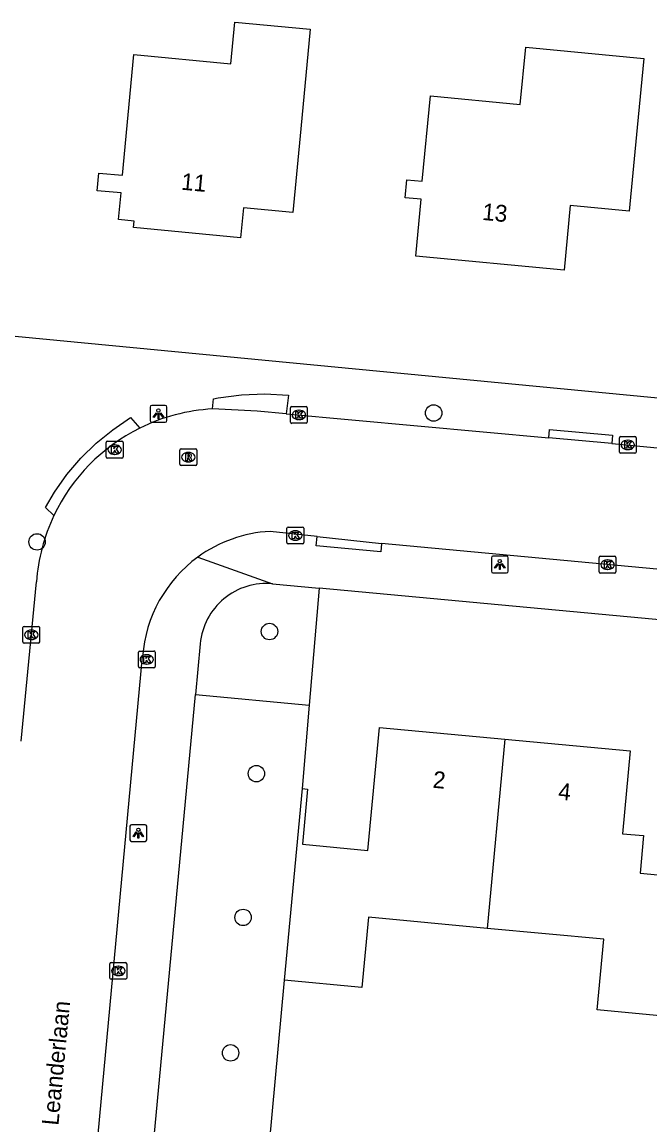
# Model space of a CAD drawing. Extents: x 162186 to 163152, y 385513 to 386513.
# Drawn here: x 162330 to 162367.4, y 385764.2 to 385829.9 of the extents above; entities that cross this region are included whole.
import ezdxf

# ---------------------------------------------------------------- set-up
doc = ezdxf.new("R2010")
doc.units = 0
for name, color, linetype in [('IMGEO_Boom', 7, 'Continuous'), ('IMGEO_Groenvoorziening', 7, 'Continuous'), ('IMGEO_Kolk', 7, 'Continuous'), ('IMGEO_Lichtpunt', 7, 'Continuous'), ('IMGEO_Openbare_ruimte_label', 7, 'Continuous'), ('IMGEO_Pand', 7, 'Continuous'), ('IMGEO_Pand_nummerreeks', 7, 'Continuous'), ('IMGEO_Rijbaan_lokaal_open', 7, 'Continuous'), ('IMGEO_Rioolput', 7, 'Continuous'), ('IMGEO_Voetpad_open', 7, 'Continuous')]:
    doc.layers.add(name, color=color, linetype=linetype)

msp = doc.modelspace()

# ---------------------------------------------------------------- linework, layer by layer
at = {"layer": 'IMGEO_Boom'}
for centre in [(162354.512, 385806.592), (162330.909, 385798.915), (162344.745, 385793.577), (162343.963, 385785.113), (162343.172, 385776.549), (162342.427, 385768.484)]:
    msp.add_circle(centre, 0.489, dxfattribs=at)
at = {"layer": 'IMGEO_Groenvoorziening'}
for points in [[(162347.702, 385796.167), (162347.106, 385789.192)], [(162340.338, 385789.823), (162347.106, 385789.192)], [(162347.106, 385789.192), (162346.682, 385784.225)], [(162345.611, 385772.814), (162344.694, 385762.863)]]:
    msp.add_lwpolyline(points, dxfattribs=at)
at = {"layer": 'IMGEO_Kolk'}
for p, q in [((162345.99, 385806.05), (162345.99, 385806.902)), ((162346.065, 385806.976), (162346.917, 385806.976)), ((162346.478, 385806.756), (162346.503, 385806.756)), ((162346.991, 385806.902), (162346.991, 385806.05)), ((162346.917, 385805.976), (162346.065, 385805.976)), ((162346.501, 385806.196), (162346.476, 385806.196)), ((162365.643, 385805.19), (162366.495, 385805.19)), ((162335.027, 385803.981), (162335.027, 385804.833)), ((162335.102, 385804.907), (162335.954, 385804.907)), ((162335.515, 385804.687), (162335.54, 385804.687)), ((162336.028, 385804.833), (162336.028, 385803.981)), ((162365.568, 385804.264), (162365.568, 385805.116)), ((162366.056, 385804.97), (162366.081, 385804.97)), ((162366.569, 385805.116), (162366.569, 385804.264)), ((162335.954, 385803.907), (162335.102, 385803.907)), ((162335.538, 385804.127), (162335.513, 385804.127)), ((162366.495, 385804.19), (162365.643, 385804.19)), ((162366.079, 385804.41), (162366.054, 385804.41)), ((162345.78, 385798.871), (162345.78, 385799.723)), ((162345.855, 385799.797), (162346.707, 385799.797)), ((162346.268, 385799.577), (162346.293, 385799.577)), ((162346.781, 385799.723), (162346.781, 385798.871)), ((162346.707, 385798.797), (162345.855, 385798.797)), ((162346.291, 385799.017), (162346.266, 385799.017)), ((162364.362, 385797.133), (162364.362, 385797.985)), ((162364.437, 385798.059), (162365.289, 385798.059)), ((162365.363, 385797.985), (162365.363, 385797.133)), ((162364.873, 385797.279), (162364.848, 385797.279)), ((162364.85, 385797.839), (162364.875, 385797.839)), ((162365.289, 385797.059), (162364.437, 385797.059)), ((162330.063, 385792.956), (162330.063, 385793.808)), ((162330.138, 385793.882), (162330.99, 385793.882)), ((162330.551, 385793.662), (162330.576, 385793.662)), ((162331.064, 385793.808), (162331.064, 385792.956)), ((162330.99, 385792.882), (162330.138, 385792.882)), ((162330.574, 385793.102), (162330.549, 385793.102)), ((162336.937, 385791.491), (162336.937, 385792.343)), ((162337.012, 385792.417), (162337.864, 385792.417)), ((162337.425, 385792.197), (162337.45, 385792.197)), ((162337.938, 385792.343), (162337.938, 385791.491)), ((162337.864, 385791.417), (162337.012, 385791.417)), ((162337.448, 385791.637), (162337.423, 385791.637)), ((162335.243, 385772.938), (162335.243, 385773.79)), ((162335.318, 385773.864), (162336.17, 385773.864)), ((162335.731, 385773.644), (162335.756, 385773.644)), ((162336.244, 385773.79), (162336.244, 385772.938)), ((162335.754, 385773.084), (162335.729, 385773.084)), ((162336.17, 385772.864), (162335.318, 385772.864))]:
    msp.add_line(p, q, dxfattribs=at)
for points in [[(162345.99, 385806.05), (162345.99, 385806.902)], [(162346.065, 385806.976), (162346.917, 385806.976)], [(162346.311, 385806.676), (162346.434, 385806.676), (162346.434, 385806.525), (162346.564, 385806.676), (162346.728, 385806.676), (162346.582, 385806.525), (162346.735, 385806.276), (162346.583, 385806.276), (162346.498, 385806.44), (162346.434, 385806.373), (162346.434, 385806.276), (162346.311, 385806.276), (162346.311, 385806.676)], [(162346.991, 385806.902), (162346.991, 385806.05)], [(162346.917, 385805.976), (162346.065, 385805.976)], [(162365.643, 385805.19), (162366.495, 385805.19)], [(162335.027, 385803.981), (162335.027, 385804.833)], [(162335.102, 385804.907), (162335.954, 385804.907)], [(162335.348, 385804.607), (162335.471, 385804.607), (162335.471, 385804.456), (162335.601, 385804.607), (162335.765, 385804.607), (162335.619, 385804.456), (162335.772, 385804.207), (162335.62, 385804.207), (162335.535, 385804.371), (162335.471, 385804.304), (162335.471, 385804.207), (162335.348, 385804.207), (162335.348, 385804.607)], [(162336.028, 385804.833), (162336.028, 385803.981)], [(162365.568, 385804.264), (162365.568, 385805.116)], [(162365.889, 385804.89), (162366.012, 385804.89), (162366.012, 385804.739), (162366.142, 385804.89), (162366.306, 385804.89), (162366.16, 385804.739), (162366.313, 385804.49), (162366.161, 385804.49), (162366.076, 385804.654), (162366.012, 385804.587), (162366.012, 385804.49), (162365.889, 385804.49), (162365.889, 385804.89)], [(162366.569, 385805.116), (162366.569, 385804.264)], [(162335.954, 385803.907), (162335.102, 385803.907)], [(162366.495, 385804.19), (162365.643, 385804.19)], [(162345.78, 385798.871), (162345.78, 385799.723)], [(162345.855, 385799.797), (162346.707, 385799.797)], [(162346.101, 385799.497), (162346.224, 385799.497), (162346.224, 385799.346), (162346.354, 385799.497), (162346.518, 385799.497), (162346.372, 385799.346), (162346.525, 385799.097), (162346.373, 385799.097), (162346.288, 385799.261), (162346.224, 385799.194), (162346.224, 385799.097), (162346.101, 385799.097), (162346.101, 385799.497)], [(162346.781, 385799.723), (162346.781, 385798.871)], [(162346.707, 385798.797), (162345.855, 385798.797)], [(162364.362, 385797.133), (162364.362, 385797.985)], [(162364.437, 385798.059), (162365.289, 385798.059)], [(162365.363, 385797.985), (162365.363, 385797.133)], [(162364.683, 385797.759), (162364.806, 385797.759), (162364.806, 385797.608), (162364.936, 385797.759), (162365.1, 385797.759), (162364.954, 385797.608), (162365.107, 385797.359), (162364.955, 385797.359), (162364.87, 385797.523), (162364.806, 385797.456), (162364.806, 385797.359), (162364.683, 385797.359), (162364.683, 385797.759)], [(162365.289, 385797.059), (162364.437, 385797.059)], [(162330.063, 385792.956), (162330.063, 385793.808)], [(162330.138, 385793.882), (162330.99, 385793.882)], [(162330.384, 385793.582), (162330.507, 385793.582), (162330.507, 385793.431), (162330.637, 385793.582), (162330.801, 385793.582), (162330.655, 385793.431), (162330.808, 385793.182), (162330.656, 385793.182), (162330.571, 385793.346), (162330.507, 385793.279), (162330.507, 385793.182), (162330.384, 385793.182), (162330.384, 385793.582)], [(162331.064, 385793.808), (162331.064, 385792.956)], [(162330.99, 385792.882), (162330.138, 385792.882)], [(162336.937, 385791.491), (162336.937, 385792.343)], [(162337.012, 385792.417), (162337.864, 385792.417)], [(162337.258, 385792.117), (162337.381, 385792.117), (162337.381, 385791.966), (162337.511, 385792.117), (162337.675, 385792.117), (162337.529, 385791.966), (162337.682, 385791.717), (162337.53, 385791.717), (162337.445, 385791.881), (162337.381, 385791.814), (162337.381, 385791.717), (162337.258, 385791.717), (162337.258, 385792.117)], [(162337.938, 385792.343), (162337.938, 385791.491)], [(162337.864, 385791.417), (162337.012, 385791.417)], [(162335.243, 385772.938), (162335.243, 385773.79)], [(162335.318, 385773.864), (162336.17, 385773.864)], [(162336.244, 385773.79), (162336.244, 385772.938)], [(162335.564, 385773.564), (162335.687, 385773.564), (162335.687, 385773.413), (162335.817, 385773.564), (162335.981, 385773.564), (162335.835, 385773.413), (162335.988, 385773.164), (162335.836, 385773.164), (162335.751, 385773.328), (162335.687, 385773.261), (162335.687, 385773.164), (162335.564, 385773.164), (162335.564, 385773.564)], [(162336.17, 385772.864), (162335.318, 385772.864)]]:
    msp.add_lwpolyline(points, dxfattribs=at)
for centre, start, end in [((162346.067, 385806.9), 91.55205, 178.44795), ((162346.067, 385806.9), 91.55205, 178.44795), ((162346.915, 385806.9), 1.55205, 88.44795), ((162346.915, 385806.9), 1.55205, 88.44795), ((162346.067, 385806.052), 181.55205, 268.44795), ((162346.067, 385806.052), 181.55205, 268.44795), ((162346.915, 385806.052), 271.55205, 358.44795), ((162346.915, 385806.052), 271.55205, 358.44795), ((162365.645, 385805.114), 91.55205, 178.44795), ((162365.645, 385805.114), 91.55205, 178.44795), ((162366.493, 385805.114), 1.55205, 88.44795), ((162366.493, 385805.114), 1.55205, 88.44795), ((162335.104, 385804.831), 91.55205, 178.44795), ((162335.104, 385804.831), 91.55205, 178.44795), ((162335.952, 385804.831), 1.55205, 88.44795), ((162335.952, 385804.831), 1.55205, 88.44795), ((162335.104, 385803.983), 181.55205, 268.44795), ((162335.104, 385803.983), 181.55205, 268.44795), ((162335.952, 385803.983), 271.55205, 358.44795), ((162335.952, 385803.983), 271.55205, 358.44795), ((162365.645, 385804.266), 181.55205, 268.44795), ((162365.645, 385804.266), 181.55205, 268.44795), ((162366.493, 385804.266), 271.55205, 358.44795), ((162366.493, 385804.266), 271.55205, 358.44795), ((162345.857, 385799.721), 91.55205, 178.44795), ((162345.857, 385799.721), 91.55205, 178.44795), ((162346.705, 385799.721), 1.55205, 88.44795), ((162346.705, 385799.721), 1.55205, 88.44795), ((162345.857, 385798.873), 181.55205, 268.44795), ((162345.857, 385798.873), 181.55205, 268.44795), ((162346.705, 385798.873), 271.55205, 358.44795), ((162346.705, 385798.873), 271.55205, 358.44795), ((162364.439, 385797.983), 91.55205, 178.44795), ((162364.439, 385797.983), 91.55205, 178.44795), ((162365.287, 385797.983), 1.55205, 88.44795), ((162365.287, 385797.983), 1.55205, 88.44795), ((162364.439, 385797.135), 181.55205, 268.44795), ((162364.439, 385797.135), 181.55205, 268.44795), ((162365.287, 385797.135), 271.55205, 358.44795), ((162365.287, 385797.135), 271.55205, 358.44795), ((162330.14, 385793.806), 91.55205, 178.44795), ((162330.14, 385793.806), 91.55205, 178.44795), ((162330.988, 385793.806), 1.55205, 88.44795), ((162330.988, 385793.806), 1.55205, 88.44795), ((162330.14, 385792.958), 181.55205, 268.44795), ((162330.14, 385792.958), 181.55205, 268.44795), ((162330.988, 385792.958), 271.55205, 358.44795), ((162330.988, 385792.958), 271.55205, 358.44795), ((162337.014, 385792.341), 91.55205, 178.44795), ((162337.014, 385792.341), 91.55205, 178.44795), ((162337.862, 385792.341), 1.55205, 88.44795), ((162337.862, 385792.341), 1.55205, 88.44795), ((162337.014, 385791.493), 181.55205, 268.44795), ((162337.014, 385791.493), 181.55205, 268.44795), ((162337.862, 385791.493), 271.55205, 358.44795), ((162337.862, 385791.493), 271.55205, 358.44795), ((162335.32, 385773.788), 91.55205, 178.44795), ((162335.32, 385773.788), 91.55205, 178.44795), ((162336.168, 385773.788), 1.55205, 88.44795), ((162336.168, 385773.788), 1.55205, 88.44795), ((162335.32, 385772.94), 181.55205, 268.44795), ((162335.32, 385772.94), 181.55205, 268.44795), ((162336.168, 385772.94), 271.55205, 358.44795), ((162336.168, 385772.94), 271.55205, 358.44795)]:
    msp.add_arc(centre, 0.0765, start, end, dxfattribs=at)
for centre, major_axis, ratio, start_param, end_param in [((162346.477, 385806.476), (-0.387, 0.002), 0.722429, 4.712389, 7.853982), ((162346.502, 385806.476), (-0.39, 0.002), 0.717154, 1.570796, 4.712389), ((162335.514, 385804.407), (-0.387, 0.002), 0.722429, 4.712389, 7.853982), ((162335.539, 385804.407), (-0.39, 0.002), 0.717154, 1.570796, 4.712389), ((162366.055, 385804.69), (-0.387, 0.002), 0.722429, 4.712389, 7.853982), ((162366.08, 385804.69), (-0.39, 0.002), 0.717154, 1.570796, 4.712389), ((162346.267, 385799.297), (-0.387, 0.002), 0.722429, 4.712389, 7.853982), ((162346.292, 385799.297), (-0.39, 0.002), 0.717154, 1.570796, 4.712389), ((162364.849, 385797.559), (-0.387, 0.002), 0.722429, 4.712389, 7.853982), ((162364.874, 385797.559), (-0.39, 0.002), 0.717154, 1.570796, 4.712389), ((162330.55, 385793.382), (-0.387, 0.002), 0.722429, 4.712389, 7.853982), ((162330.575, 385793.382), (-0.39, 0.002), 0.717154, 1.570796, 4.712389), ((162337.424, 385791.917), (-0.387, 0.002), 0.722429, 4.712389, 7.853982), ((162337.449, 385791.917), (-0.39, 0.002), 0.717154, 1.570796, 4.712389), ((162335.73, 385773.364), (-0.387, 0.002), 0.722429, 4.712389, 7.853982), ((162335.755, 385773.364), (-0.39, 0.002), 0.717154, 1.570796, 4.712389)]:
    msp.add_ellipse(centre, major_axis=major_axis, ratio=ratio, start_param=start_param, end_param=end_param, dxfattribs=at)
at = {"layer": 'IMGEO_Lichtpunt'}
for p, q in [((162337.637, 385806.943), (162337.637, 385806.136)), ((162337.637, 385806.943), (162337.637, 385806.136)), ((162338.539, 385807.038), (162337.731, 385807.038)), ((162338.539, 385807.038), (162337.731, 385807.038)), ((162338.633, 385806.136), (162338.633, 385806.943)), ((162338.633, 385806.136), (162338.633, 385806.943)), ((162337.731, 385806.042), (162338.539, 385806.042)), ((162337.731, 385806.042), (162338.539, 385806.042)), ((162357.952, 385797.971), (162357.952, 385797.164)), ((162357.952, 385797.971), (162357.952, 385797.164)), ((162358.854, 385798.066), (162358.046, 385798.066)), ((162358.854, 385798.066), (162358.046, 385798.066)), ((162358.948, 385797.164), (162358.948, 385797.971)), ((162358.948, 385797.164), (162358.948, 385797.971)), ((162358.046, 385797.07), (162358.854, 385797.07)), ((162358.046, 385797.07), (162358.854, 385797.07)), ((162336.438, 385781.977), (162336.438, 385781.17)), ((162336.438, 385781.977), (162336.438, 385781.17)), ((162337.34, 385782.072), (162336.532, 385782.072)), ((162337.34, 385782.072), (162336.532, 385782.072)), ((162337.434, 385781.17), (162337.434, 385781.977)), ((162337.434, 385781.17), (162337.434, 385781.977)), ((162336.532, 385781.076), (162337.34, 385781.076)), ((162336.532, 385781.076), (162337.34, 385781.076))]:
    msp.add_line(p, q, dxfattribs=at)
for points in [[(162338.011, 385806.607), (162338.05, 385806.579), (162337.862, 385806.317), (162337.824, 385806.344), (162338.011, 385806.607)], [(162338.113, 385806.559), (162338.16, 385806.559), (162338.16, 385806.237), (162338.113, 385806.237), (162338.113, 385806.559)], [(162338.223, 385806.579), (162338.261, 385806.606), (162338.448, 385806.344), (162338.409, 385806.316), (162338.223, 385806.579)], [(162358.326, 385797.635), (162358.365, 385797.607), (162358.177, 385797.345), (162358.139, 385797.372), (162358.326, 385797.635)], [(162358.428, 385797.587), (162358.475, 385797.587), (162358.475, 385797.265), (162358.428, 385797.265), (162358.428, 385797.587)], [(162358.538, 385797.607), (162358.576, 385797.634), (162358.763, 385797.372), (162358.724, 385797.344), (162358.538, 385797.607)], [(162336.812, 385781.641), (162336.851, 385781.613), (162336.663, 385781.351), (162336.625, 385781.378), (162336.812, 385781.641)], [(162336.914, 385781.593), (162336.961, 385781.593), (162336.961, 385781.271), (162336.914, 385781.271), (162336.914, 385781.593)], [(162337.024, 385781.613), (162337.062, 385781.64), (162337.249, 385781.378), (162337.21, 385781.35), (162337.024, 385781.613)]]:
    msp.add_lwpolyline(points, dxfattribs=at)
for centre in [(162338.136, 385806.741), (162358.451, 385797.769), (162336.937, 385781.775)]:
    msp.add_circle(centre, 0.0994, dxfattribs=at)
for centre, start, end in [((162337.731, 385806.943), 90, 180), ((162337.731, 385806.943), 90, 180), ((162338.539, 385806.943), 0, 90), ((162338.539, 385806.943), 0, 90), ((162337.731, 385806.136), 180, 270), ((162337.731, 385806.136), 180, 270), ((162338.539, 385806.136), 270, 0), ((162338.539, 385806.136), 270, 360), ((162358.046, 385797.971), 90, 180), ((162358.046, 385797.971), 90, 180), ((162358.854, 385797.971), 0, 90), ((162358.854, 385797.971), 0, 90), ((162358.046, 385797.164), 180, 270), ((162358.046, 385797.164), 180, 270), ((162358.854, 385797.164), 270, 0), ((162358.854, 385797.164), 270, 360), ((162336.532, 385781.977), 90, 180), ((162336.532, 385781.977), 90, 180), ((162337.34, 385781.977), 0, 90), ((162337.34, 385781.977), 0, 90), ((162336.532, 385781.17), 180, 270), ((162336.532, 385781.17), 180, 270), ((162337.34, 385781.17), 270, 0), ((162337.34, 385781.17), 270, 360)]:
    msp.add_arc(centre, 0.0946, start, end, dxfattribs=at)
at = {"layer": 'IMGEO_Pand'}
for points in [[(162335.912, 385819.694), (162334.494, 385819.829), (162334.595, 385820.884), (162335.986, 385820.752), (162336.67, 385827.935), (162342.439, 385827.386), (162342.676, 385829.874), (162347.167, 385829.446), (162346.601, 385823.51), (162346.127, 385818.532), (162343.198, 385818.812), (162343.027, 385817.024), (162336.646, 385817.632), (162336.683, 385818.023), (162335.761, 385818.111), (162335.912, 385819.694)], [(162353.455, 385815.941), (162353.78, 385819.32), (162352.811, 385819.413), (162352.914, 385820.486), (162353.838, 385820.397), (162354.327, 385825.484), (162359.672, 385824.971), (162359.999, 385828.377), (162367.021, 385827.703), (162366.626, 385823.589), (162366.148, 385818.611), (162362.644, 385818.947), (162362.275, 385815.094), (162353.455, 385815.941)], [(162346.682, 385784.225), (162347.014, 385784.194), (162346.705, 385780.907), (162350.595, 385780.542), (162351.283, 385787.869), (162358.748, 385787.168)], [(162358.748, 385787.168), (162357.691, 385775.899)], [(162358.748, 385787.168), (162366.208, 385786.468), (162365.745, 385781.538), (162367.009, 385781.42), (162366.799, 385779.181), (162369.526, 385778.925), (162369.736, 385781.161), (162370.02, 385781.134)], [(162346.682, 385784.225), (162345.611, 385772.814)], [(162357.691, 385775.899), (162350.64, 385776.561), (162350.248, 385772.378), (162345.611, 385772.814)], [(162369.031, 385770.593), (162364.25, 385771.042), (162364.644, 385775.246), (162357.691, 385775.899)]]:
    msp.add_lwpolyline(points, dxfattribs=at)
at = {"layer": 'IMGEO_Rijbaan_lokaal_open'}
for points in [[(162345.728, 385806.544), (162344.013, 385806.701), (162341.355, 385806.833)], [(162345.728, 385806.544), (162361.369, 385805.117)], [(162365.118, 385804.775), (162361.369, 385805.117)], [(162365.118, 385804.775), (162384.303, 385802.95)], [(162347.581, 385799.237), (162344.775, 385799.544)], [(162347.581, 385799.237), (162351.413, 385798.818)], [(162367.799, 385797.286), (162351.413, 385798.818)], [(162329.97, 385787.042), (162330.873, 385796.534)], [(162334.542, 385763.644), (162337.193, 385792.099)]]:
    msp.add_lwpolyline(points, dxfattribs=at)
for centre, radius, start, end in [((162341.969, 385795.711), 11.139, 93.16168, 116.38009), ((162341.972, 385795.723), 11.13, 116.42061, 154.70073), ((162341.967, 385795.727), 11.123, 154.7067, 175.83763), ((162345.228, 385791.495), 8.061, 93.21814, 126.09795), ((162345.225, 385791.503), 8.054, 126.11241, 175.75369)]:
    msp.add_arc(centre, radius, start, end, dxfattribs=at)
at = {"layer": 'IMGEO_Rioolput'}
for p, q in [((162339.413, 385803.535), (162339.413, 385804.387)), ((162339.488, 385804.461), (162340.34, 385804.461)), ((162339.901, 385804.241), (162339.926, 385804.241)), ((162340.414, 385804.387), (162340.414, 385803.535)), ((162340.34, 385803.461), (162339.488, 385803.461)), ((162339.924, 385803.681), (162339.899, 385803.681))]:
    msp.add_line(p, q, dxfattribs=at)
for points in [[(162339.413, 385803.535), (162339.413, 385804.387)], [(162339.488, 385804.461), (162340.34, 385804.461)], [(162340.002, 385804.159), (162339.75, 385804.161), (162339.75, 385803.761)], [(162339.75, 385803.761), (162339.874, 385803.761), (162339.874, 385803.923), (162339.885, 385803.923)], [(162339.928, 385804.08), (162339.874, 385804.08), (162339.874, 385803.999)], [(162339.874, 385803.999), (162339.926, 385803.999)], [(162339.932, 385803.894), (162340.003, 385803.761), (162340.143, 385803.761), (162340.078, 385803.887)], [(162340.414, 385804.387), (162340.414, 385803.535)], [(162340.34, 385803.461), (162339.488, 385803.461)]]:
    msp.add_lwpolyline(points, dxfattribs=at)
for centre, radius, start, end in [((162339.49, 385804.385), 0.0765, 91.55205, 178.44795), ((162339.49, 385804.385), 0.0765, 91.55205, 178.44795), ((162339.884, 385803.87), 0.0533, 26.02933, 88.69889), ((162339.91, 385804.188), 0.19, 274.7715, 282.96867), ((162339.934, 385803.984), 0.0964, 77.00612, 93.18647), ((162339.948, 385804.041), 0.0378, 276.66336, 79.67722), ((162340.001, 385804.049), 0.109, 350.36119, 89.41601), ((162339.999, 385804.049), 0.112, 277.58423, 350.98172), ((162339.983, 385803.834), 0.108, 29.51342, 73.79051), ((162340.338, 385804.385), 0.0765, 1.55205, 88.44795), ((162340.338, 385804.385), 0.0765, 1.55205, 88.44795), ((162339.49, 385803.537), 0.0765, 181.55205, 268.44795), ((162339.49, 385803.537), 0.0765, 181.55205, 268.44795), ((162340.338, 385803.537), 0.0765, 271.55205, 358.44795), ((162340.338, 385803.537), 0.0765, 271.55205, 358.44795)]:
    msp.add_arc(centre, radius, start, end, dxfattribs=at)
for centre, major_axis, ratio, start_param, end_param in [((162339.9, 385803.961), (-0.387, 0.002), 0.722429, 4.712389, 7.853982), ((162339.925, 385803.961), (-0.39, 0.002), 0.717154, 1.570796, 4.712389)]:
    msp.add_ellipse(centre, major_axis=major_axis, ratio=ratio, start_param=start_param, end_param=end_param, dxfattribs=at)
at = {"layer": 'IMGEO_Voetpad_open'}
for points in [[(162407.363, 385803.678), (162329.194, 385811.19), (162323.482, 385750), (162322.185, 385738.742), (162321.743, 385734.363)], [(162341.355, 385806.833), (162341.409, 385807.437), (162341.682, 385807.487), (162343.073, 385807.668), (162344.475, 385807.724), (162345.877, 385807.655), (162345.728, 385806.544)], [(162331.91, 385800.479), (162331.405, 385800.961), (162331.951, 385801.885), (162332.687, 385802.926), (162333.514, 385803.896), (162334.424, 385804.789), (162335.41, 385805.597), (162336.464, 385806.314), (162337.02, 385805.69)], [(162361.369, 385805.117), (162361.417, 385805.614), (162365.166, 385805.272), (162365.118, 385804.775)], [(162351.413, 385798.818), (162351.366, 385798.321), (162347.527, 385798.68), (162347.581, 385799.237)], [(162340.478, 385798.009), (162344.925, 385796.426)], [(162344.925, 385796.426), (162347.702, 385796.167)], [(162408.81, 385787.384), (162408.715, 385786.374), (162375.642, 385789.497), (162376.048, 385793.526), (162347.702, 385796.167)], [(162340.62, 385792.852), (162340.338, 385789.823)], [(162337.881, 385763.475), (162340.338, 385789.823)]]:
    msp.add_lwpolyline(points, dxfattribs=at)
msp.add_arc((162344.558, 385792.488), 3.955, 84.68176, 174.71698, dxfattribs=at)

# ---------------------------------------------------------------- texts
at = {"layer": 'IMGEO_Openbare_ruimte_label'}
msp.add_text('Leanderlaan', height=1, rotation=84.60854, dxfattribs=at).set_placement((162332.179, 385764.132))
at = {"layer": 'IMGEO_Pand_nummerreeks'}
for s, rotation, p in [('11', 354.55712, (162339.457, 385819.896)), ('13', 354.51461, (162357.374, 385818.096)), ('2', 354.6374, (162354.432, 385784.279)), ('4', 354.6374, (162361.897, 385783.579))]:
    msp.add_text(s, height=1, rotation=rotation, dxfattribs=at).set_placement(p)

doc.saveas('drawing.dxf')
